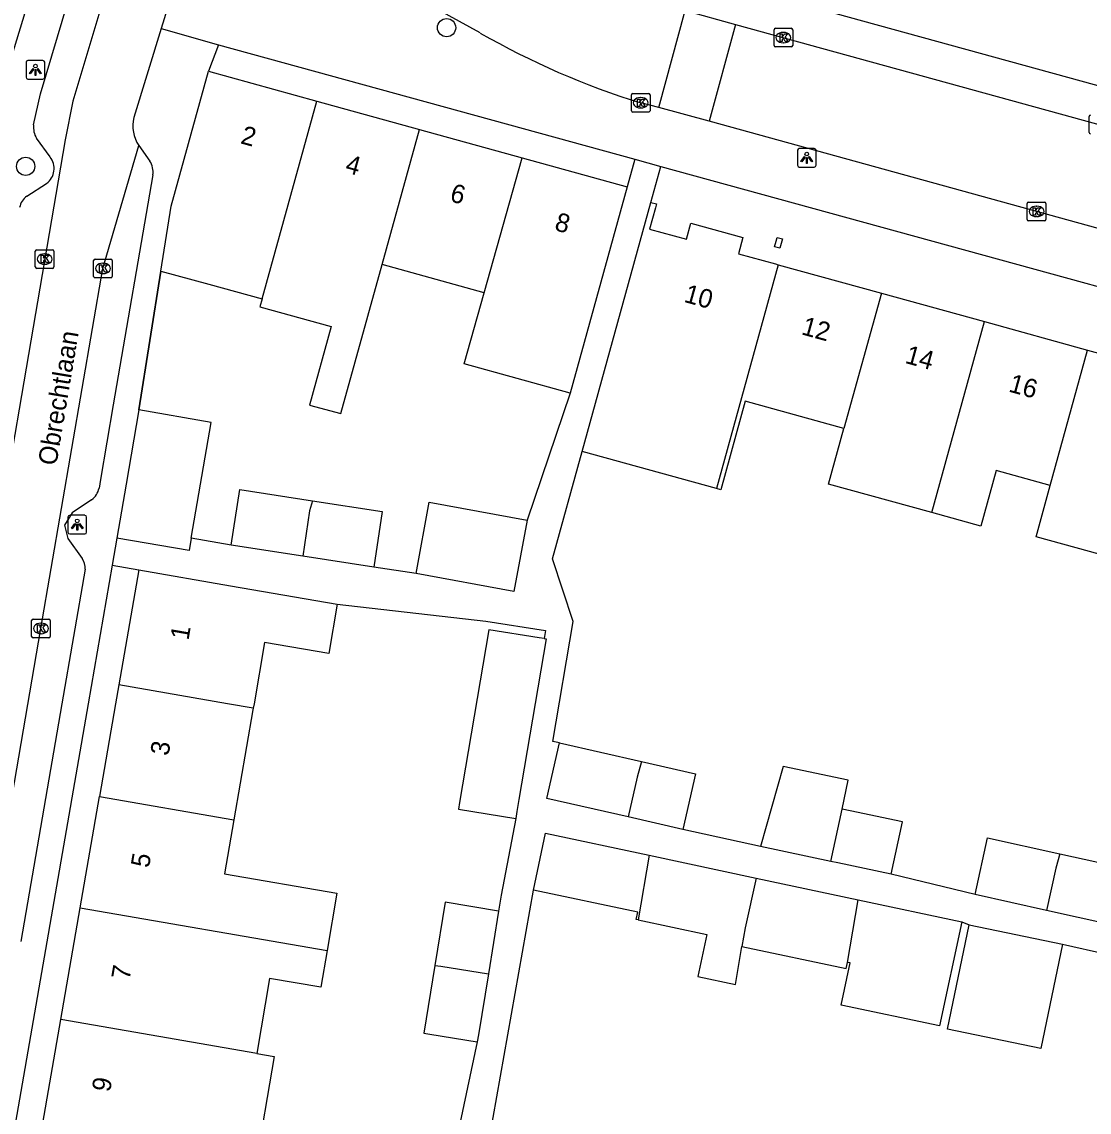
# Model space of a CAD drawing. Extents: x 159822 to 160765, y 380693 to 381634.
# Drawn here: x 160192.9 to 160250.2, y 380978.1 to 381036.6 of the extents above; entities that cross this region are included whole.
import ezdxf

# ---------------------------------------------------------------- set-up
doc = ezdxf.new("R2010")
doc.units = 0
for name, color, linetype in [('IMGEO_Boom', 7, 'Continuous'), ('IMGEO_Kolk', 7, 'Continuous'), ('IMGEO_Lichtpunt', 7, 'Continuous'), ('IMGEO_Muur', 7, 'Continuous'), ('IMGEO_Openbare_ruimte_label', 7, 'Continuous'), ('IMGEO_Pand', 7, 'Continuous'), ('IMGEO_Pand_nummerreeks', 7, 'Continuous'), ('IMGEO_Rijbaan_lokaal_open', 7, 'Continuous'), ('IMGEO_Voetpad_open', 7, 'Continuous')]:
    doc.layers.add(name, color=color, linetype=linetype)

msp = doc.modelspace()

# ---------------------------------------------------------------- linework, layer by layer
at = {"layer": 'IMGEO_Boom'}
for centre in [(160215.72, 381036.323), (160193.111, 381028.872)]:
    msp.add_circle(centre, 0.489, dxfattribs=at)
at = {"layer": 'IMGEO_Kolk'}
for p, q in [((160233.31, 381035.362), (160233.31, 381036.214)), ((160233.385, 381036.288), (160234.237, 381036.288)), ((160234.311, 381036.214), (160234.311, 381035.362)), ((160233.798, 381036.068), (160233.823, 381036.068)), ((160234.237, 381035.288), (160233.385, 381035.288)), ((160233.821, 381035.508), (160233.796, 381035.508)), ((160225.649, 381031.863), (160225.649, 381032.715)), ((160225.724, 381032.789), (160226.576, 381032.789)), ((160226.65, 381032.715), (160226.65, 381031.863)), ((160226.137, 381032.569), (160226.162, 381032.569)), ((160226.576, 381031.789), (160225.724, 381031.789)), ((160226.16, 381032.009), (160226.135, 381032.009)), ((160250.236, 381030.699), (160250.236, 381031.551)), ((160246.909, 381026.024), (160246.909, 381026.876)), ((160246.984, 381026.95), (160247.836, 381026.95)), ((160247.91, 381026.876), (160247.91, 381026.024)), ((160247.397, 381026.73), (160247.422, 381026.73)), ((160247.836, 381025.95), (160246.984, 381025.95)), ((160247.42, 381026.17), (160247.395, 381026.17)), ((160193.629, 381023.466), (160193.629, 381024.318)), ((160193.704, 381024.392), (160194.556, 381024.392)), ((160194.117, 381024.172), (160194.142, 381024.172)), ((160194.63, 381024.318), (160194.63, 381023.466)), ((160196.838, 381023.889), (160197.69, 381023.889)), ((160194.556, 381023.392), (160193.704, 381023.392)), ((160194.14, 381023.612), (160194.115, 381023.612)), ((160196.763, 381022.963), (160196.763, 381023.815)), ((160197.251, 381023.669), (160197.276, 381023.669)), ((160197.764, 381023.815), (160197.764, 381022.963)), ((160197.69, 381022.889), (160196.838, 381022.889)), ((160197.274, 381023.109), (160197.249, 381023.109)), ((160193.433, 381003.62), (160193.433, 381004.472)), ((160193.508, 381004.546), (160194.36, 381004.546)), ((160193.921, 381004.326), (160193.946, 381004.326)), ((160194.434, 381004.472), (160194.434, 381003.62)), ((160194.36, 381003.546), (160193.508, 381003.546)), ((160193.944, 381003.766), (160193.919, 381003.766))]:
    msp.add_line(p, q, dxfattribs=at)
for points in [[(160233.31, 381035.362), (160233.31, 381036.214)], [(160233.385, 381036.288), (160234.237, 381036.288)], [(160234.311, 381036.214), (160234.311, 381035.362)], [(160233.631, 381035.988), (160233.754, 381035.988), (160233.754, 381035.837), (160233.884, 381035.988), (160234.048, 381035.988), (160233.902, 381035.837), (160234.055, 381035.588), (160233.903, 381035.588), (160233.818, 381035.752), (160233.754, 381035.685), (160233.754, 381035.588), (160233.631, 381035.588), (160233.631, 381035.988)], [(160234.237, 381035.288), (160233.385, 381035.288)], [(160225.649, 381031.863), (160225.649, 381032.715)], [(160225.724, 381032.789), (160226.576, 381032.789)], [(160226.65, 381032.715), (160226.65, 381031.863)], [(160225.97, 381032.489), (160226.093, 381032.489), (160226.093, 381032.338), (160226.223, 381032.489), (160226.387, 381032.489), (160226.241, 381032.338), (160226.394, 381032.089), (160226.242, 381032.089), (160226.157, 381032.253), (160226.093, 381032.186), (160226.093, 381032.089), (160225.97, 381032.089), (160225.97, 381032.489)], [(160226.576, 381031.789), (160225.724, 381031.789)], [(160250.236, 381030.699), (160250.236, 381031.551)], [(160246.909, 381026.024), (160246.909, 381026.876)], [(160246.984, 381026.95), (160247.836, 381026.95)], [(160247.91, 381026.876), (160247.91, 381026.024)], [(160247.23, 381026.65), (160247.353, 381026.65), (160247.353, 381026.499), (160247.483, 381026.65), (160247.647, 381026.65), (160247.501, 381026.499), (160247.654, 381026.25), (160247.502, 381026.25), (160247.417, 381026.414), (160247.353, 381026.347), (160247.353, 381026.25), (160247.23, 381026.25), (160247.23, 381026.65)], [(160247.836, 381025.95), (160246.984, 381025.95)], [(160193.629, 381023.466), (160193.629, 381024.318)], [(160193.704, 381024.392), (160194.556, 381024.392)], [(160193.95, 381024.092), (160194.073, 381024.092), (160194.073, 381023.941), (160194.203, 381024.092), (160194.367, 381024.092), (160194.221, 381023.941), (160194.374, 381023.692), (160194.222, 381023.692), (160194.137, 381023.856), (160194.073, 381023.789), (160194.073, 381023.692), (160193.95, 381023.692), (160193.95, 381024.092)], [(160194.63, 381024.318), (160194.63, 381023.466)], [(160196.838, 381023.889), (160197.69, 381023.889)], [(160194.556, 381023.392), (160193.704, 381023.392)], [(160196.763, 381022.963), (160196.763, 381023.815)], [(160197.084, 381023.589), (160197.207, 381023.589), (160197.207, 381023.438), (160197.337, 381023.589), (160197.501, 381023.589), (160197.355, 381023.438), (160197.508, 381023.189), (160197.356, 381023.189), (160197.271, 381023.353), (160197.207, 381023.286), (160197.207, 381023.189), (160197.084, 381023.189), (160197.084, 381023.589)], [(160197.764, 381023.815), (160197.764, 381022.963)], [(160197.69, 381022.889), (160196.838, 381022.889)], [(160193.433, 381003.62), (160193.433, 381004.472)], [(160193.508, 381004.546), (160194.36, 381004.546)], [(160193.754, 381004.246), (160193.877, 381004.246), (160193.877, 381004.095), (160194.007, 381004.246), (160194.171, 381004.246), (160194.025, 381004.095), (160194.178, 381003.846), (160194.026, 381003.846), (160193.941, 381004.01), (160193.877, 381003.943), (160193.877, 381003.846), (160193.754, 381003.846), (160193.754, 381004.246)], [(160194.434, 381004.472), (160194.434, 381003.62)], [(160194.36, 381003.546), (160193.508, 381003.546)]]:
    msp.add_lwpolyline(points, dxfattribs=at)
for centre, start, end in [((160233.387, 381036.212), 91.55205, 178.44795), ((160233.387, 381036.212), 91.55205, 178.44795), ((160234.235, 381036.212), 1.55205, 88.44795), ((160234.235, 381036.212), 1.55205, 88.44795), ((160233.387, 381035.364), 181.55205, 268.44795), ((160233.387, 381035.364), 181.55205, 268.44795), ((160234.235, 381035.364), 271.55205, 358.44795), ((160234.235, 381035.364), 271.55205, 358.44795), ((160225.726, 381032.713), 91.55205, 178.44795), ((160225.726, 381032.713), 91.55205, 178.44795), ((160226.574, 381032.713), 1.55205, 88.44795), ((160226.574, 381032.713), 1.55205, 88.44795), ((160225.726, 381031.865), 181.55205, 268.44795), ((160225.726, 381031.865), 181.55205, 268.44795), ((160226.574, 381031.865), 271.55205, 358.44795), ((160226.574, 381031.865), 271.55205, 358.44795), ((160250.313, 381031.549), 91.55205, 178.44795), ((160250.313, 381031.549), 91.55205, 178.44795), ((160250.313, 381030.701), 181.55205, 268.44795), ((160250.313, 381030.701), 181.55205, 268.44795), ((160246.986, 381026.874), 91.55205, 178.44795), ((160246.986, 381026.874), 91.55205, 178.44795), ((160247.834, 381026.874), 1.55205, 88.44795), ((160247.834, 381026.874), 1.55205, 88.44795), ((160246.986, 381026.026), 181.55205, 268.44795), ((160246.986, 381026.026), 181.55205, 268.44795), ((160247.834, 381026.026), 271.55205, 358.44795), ((160247.834, 381026.026), 271.55205, 358.44795), ((160193.706, 381024.316), 91.55205, 178.44795), ((160193.706, 381024.316), 91.55205, 178.44795), ((160194.554, 381024.316), 1.55205, 88.44795), ((160194.554, 381024.316), 1.55205, 88.44795), ((160196.84, 381023.813), 91.55205, 178.44795), ((160196.84, 381023.813), 91.55205, 178.44795), ((160197.688, 381023.813), 1.55205, 88.44795), ((160197.688, 381023.813), 1.55205, 88.44795), ((160193.706, 381023.468), 181.55205, 268.44795), ((160193.706, 381023.468), 181.55205, 268.44795), ((160194.554, 381023.468), 271.55205, 358.44795), ((160194.554, 381023.468), 271.55205, 358.44795), ((160196.84, 381022.965), 181.55205, 268.44795), ((160196.84, 381022.965), 181.55205, 268.44795), ((160197.688, 381022.965), 271.55205, 358.44795), ((160197.688, 381022.965), 271.55205, 358.44795), ((160193.51, 381004.47), 91.55205, 178.44795), ((160193.51, 381004.47), 91.55205, 178.44795), ((160194.358, 381004.47), 1.55205, 88.44795), ((160194.358, 381004.47), 1.55205, 88.44795), ((160193.51, 381003.622), 181.55205, 268.44795), ((160193.51, 381003.622), 181.55205, 268.44795), ((160194.358, 381003.622), 271.55205, 358.44795), ((160194.358, 381003.622), 271.55205, 358.44795)]:
    msp.add_arc(centre, 0.0765, start, end, dxfattribs=at)
for centre, major_axis, ratio, start_param, end_param in [((160233.797, 381035.788), (-0.387, 0.002), 0.722429, 4.712389, 7.853982), ((160233.822, 381035.788), (-0.39, 0.002), 0.717154, 1.570796, 4.712389), ((160226.136, 381032.289), (-0.387, 0.002), 0.722429, 4.712389, 7.853982), ((160226.161, 381032.289), (-0.39, 0.002), 0.717154, 1.570796, 4.712389), ((160247.396, 381026.45), (-0.387, 0.002), 0.722429, 4.712389, 7.853982), ((160247.421, 381026.45), (-0.39, 0.002), 0.717154, 1.570796, 4.712389), ((160194.116, 381023.892), (-0.387, 0.002), 0.722429, 4.712389, 7.853982), ((160194.141, 381023.892), (-0.39, 0.002), 0.717154, 1.570796, 4.712389), ((160197.25, 381023.389), (-0.387, 0.002), 0.722429, 4.712389, 7.853982), ((160197.275, 381023.389), (-0.39, 0.002), 0.717154, 1.570796, 4.712389), ((160193.92, 381004.046), (-0.387, 0.002), 0.722429, 4.712389, 7.853982), ((160193.945, 381004.046), (-0.39, 0.002), 0.717154, 1.570796, 4.712389)]:
    msp.add_ellipse(centre, major_axis=major_axis, ratio=ratio, start_param=start_param, end_param=end_param, dxfattribs=at)
at = {"layer": 'IMGEO_Lichtpunt'}
for p, q in [((160193.137, 381034.463), (160193.137, 381033.656)), ((160193.137, 381034.463), (160193.137, 381033.656)), ((160194.039, 381034.558), (160193.231, 381034.558)), ((160194.039, 381034.558), (160193.231, 381034.558)), ((160194.133, 381033.656), (160194.133, 381034.463)), ((160194.133, 381033.656), (160194.133, 381034.463)), ((160193.231, 381033.562), (160194.039, 381033.562)), ((160193.231, 381033.562), (160194.039, 381033.562)), ((160235.471, 381029.832), (160234.663, 381029.832)), ((160235.471, 381029.832), (160234.663, 381029.832)), ((160234.569, 381029.737), (160234.569, 381028.93)), ((160234.569, 381029.737), (160234.569, 381028.93)), ((160235.565, 381028.93), (160235.565, 381029.737)), ((160235.565, 381028.93), (160235.565, 381029.737)), ((160234.663, 381028.836), (160235.471, 381028.836)), ((160234.663, 381028.836), (160235.471, 381028.836)), ((160195.385, 381010.029), (160195.385, 381009.222)), ((160195.385, 381010.029), (160195.385, 381009.222)), ((160196.287, 381010.124), (160195.479, 381010.124)), ((160196.287, 381010.124), (160195.479, 381010.124)), ((160196.381, 381009.222), (160196.381, 381010.029)), ((160196.381, 381009.222), (160196.381, 381010.029)), ((160195.479, 381009.128), (160196.287, 381009.128)), ((160195.479, 381009.128), (160196.287, 381009.128))]:
    msp.add_line(p, q, dxfattribs=at)
for points in [[(160193.511, 381034.127), (160193.55, 381034.099), (160193.362, 381033.837), (160193.324, 381033.864), (160193.511, 381034.127)], [(160193.613, 381034.079), (160193.66, 381034.079), (160193.66, 381033.757), (160193.613, 381033.757), (160193.613, 381034.079)], [(160193.723, 381034.099), (160193.761, 381034.126), (160193.948, 381033.864), (160193.909, 381033.836), (160193.723, 381034.099)], [(160234.943, 381029.401), (160234.982, 381029.373), (160234.794, 381029.111), (160234.756, 381029.138), (160234.943, 381029.401)], [(160235.045, 381029.353), (160235.092, 381029.353), (160235.092, 381029.031), (160235.045, 381029.031), (160235.045, 381029.353)], [(160235.155, 381029.373), (160235.193, 381029.4), (160235.38, 381029.138), (160235.341, 381029.11), (160235.155, 381029.373)], [(160195.759, 381009.693), (160195.798, 381009.665), (160195.61, 381009.403), (160195.572, 381009.43), (160195.759, 381009.693)], [(160195.861, 381009.645), (160195.908, 381009.645), (160195.908, 381009.323), (160195.861, 381009.323), (160195.861, 381009.645)], [(160195.971, 381009.665), (160196.009, 381009.692), (160196.196, 381009.43), (160196.157, 381009.402), (160195.971, 381009.665)]]:
    msp.add_lwpolyline(points, dxfattribs=at)
for centre in [(160193.636, 381034.261), (160235.068, 381029.535), (160195.884, 381009.827)]:
    msp.add_circle(centre, 0.0994, dxfattribs=at)
for centre, start, end in [((160193.231, 381034.463), 90, 180), ((160193.231, 381034.463), 90, 180), ((160194.039, 381034.463), 0, 90), ((160194.039, 381034.463), 0, 90), ((160193.231, 381033.656), 180, 270), ((160193.231, 381033.656), 180, 270), ((160194.039, 381033.656), 270, 0), ((160194.039, 381033.656), 270, 360), ((160234.663, 381029.737), 90, 180), ((160234.663, 381029.737), 90, 180), ((160235.471, 381029.737), 0, 90), ((160235.471, 381029.737), 0, 90), ((160234.663, 381028.93), 180, 270), ((160234.663, 381028.93), 180, 270), ((160235.471, 381028.93), 270, 0), ((160235.471, 381028.93), 270, 360), ((160195.479, 381010.029), 90, 180), ((160195.479, 381010.029), 90, 180), ((160196.287, 381010.029), 0, 90), ((160196.287, 381010.029), 0, 90), ((160195.479, 381009.222), 180, 270), ((160195.479, 381009.222), 180, 270), ((160196.287, 381009.222), 270, 0), ((160196.287, 381009.222), 270, 360)]:
    msp.add_arc(centre, 0.0946, start, end, dxfattribs=at)
at = {"layer": 'IMGEO_Muur'}
msp.add_lwpolyline([(160200.38, 381023.249), (160199.195, 381015.783)], dxfattribs=at)
at = {"layer": 'IMGEO_Pand'}
for points in [[(160194.082, 381040.482), (160191.914, 381033.363)], [(160200.38, 381023.249), (160200.932, 381026.727), (160202.936, 381033.983)], [(160202.936, 381033.983), (160208.749, 381032.376)], [(160205.814, 381021.748), (160208.749, 381032.376)], [(160208.749, 381032.376), (160214.263, 381030.852)], [(160212.259, 381023.596), (160214.263, 381030.852)], [(160214.263, 381030.852), (160219.775, 381029.328)], [(160217.736, 381022.082), (160219.775, 381029.328)], [(160219.775, 381029.328), (160225.417, 381027.768)], [(160225.417, 381027.768), (160222.355, 381016.683)], [(160222.996, 381013.554), (160226.692, 381026.933)], [(160226.692, 381026.933), (160226.99, 381026.85), (160226.934, 381026.648), (160226.618, 381025.501), (160228.603, 381024.952), (160228.843, 381025.82), (160231.638, 381025.048), (160231.399, 381024.18), (160233.394, 381023.629), (160233.534, 381023.59)], [(160233.628, 381024.477), (160233.339, 381024.557), (160233.421, 381024.856), (160233.477, 381025.058), (160233.767, 381024.978), (160233.628, 381024.477)], [(160205.814, 381021.748), (160205.697, 381021.325), (160209.529, 381020.265), (160208.363, 381016.05), (160210.043, 381015.586), (160212.259, 381023.596)], [(160217.736, 381022.082), (160212.259, 381023.596)], [(160233.534, 381023.59), (160230.211, 381011.561)], [(160233.534, 381023.59), (160239.074, 381022.06)], [(160200.38, 381023.249), (160202.95, 381022.539), (160205.814, 381021.748)], [(160222.355, 381016.683), (160216.659, 381018.256), (160217.736, 381022.082)], [(160239.074, 381022.06), (160237.064, 381014.784)], [(160239.074, 381022.06), (160244.613, 381020.53)], [(160241.779, 381010.271), (160244.613, 381020.53)], [(160244.613, 381020.53), (160250.152, 381019)], [(160248.143, 381011.723), (160250.152, 381019)], [(160250.152, 381019), (160255.691, 381017.47)], [(160199.195, 381015.783), (160198.507, 381011.79), (160198.011, 381008.904)], [(160202.007, 381008.894), (160203.076, 381015.116), (160199.195, 381015.783)], [(160237.064, 381014.784), (160231.76, 381016.249), (160230.447, 381011.496), (160230.211, 381011.561)], [(160241.779, 381010.271), (160236.24, 381011.801), (160237.064, 381014.784)], [(160230.211, 381011.561), (160222.996, 381013.554)], [(160248.143, 381011.723), (160245.233, 381012.527), (160244.409, 381009.544), (160241.779, 381010.271)], [(160252.921, 381007.438), (160247.383, 381008.968), (160248.143, 381011.723)], [(160204.156, 381008.525), (160204.618, 381011.514), (160208.519, 381010.911)], [(160208.519, 381010.911), (160208.36, 381010.371), (160208.003, 381007.931)], [(160208.519, 381010.911), (160212.267, 381010.332), (160211.805, 381007.343)], [(160214.081, 381007.001), (160214.79, 381010.834), (160220.047, 381009.861)], [(160220.047, 381009.861), (160219.338, 381006.028), (160214.081, 381007.001)], [(160202.007, 381008.894), (160201.894, 381008.236), (160198.011, 381008.904)], [(160208.003, 381007.931), (160204.156, 381008.525)], [(160211.805, 381007.343), (160208.003, 381007.931)], [(160199.186, 381007.19), (160198.114, 381001.013)], [(160199.186, 381007.19), (160204.114, 381006.343), (160206.408, 381005.949), (160209.85, 381005.357)], [(160209.85, 381005.357), (160209.393, 381002.694), (160205.947, 381003.286), (160205.379, 381000), (160205.338, 380999.758)], [(160220.967, 381003.5), (160220.689, 381003.544), (160217.989, 381003.972), (160216.42, 380994.692), (160216.359, 380994.332), (160219.433, 380993.845)], [(160220.967, 381003.5), (160221.063, 381003.485), (160219.605, 380994.859), (160219.494, 380994.204), (160219.433, 380993.845)], [(160198.114, 381001.013), (160197.938, 381000), (160197.074, 380995.023)], [(160205.338, 380999.758), (160203.946, 381000), (160198.114, 381001.013)], [(160205.338, 380999.758), (160205.322, 380999.667), (160204.301, 380993.768)], [(160225.474, 380993.918), (160221.11, 380994.915), (160221.791, 380997.898)], [(160221.791, 380997.898), (160226.183, 380996.895)], [(160226.183, 380996.895), (160225.952, 380996.06), (160225.474, 380993.918)], [(160226.183, 380996.895), (160229.092, 380996.23), (160228.41, 380993.247)], [(160236.961, 380994.335), (160237.291, 380995.894), (160233.804, 380996.63), (160232.576, 380992.332)], [(160196.035, 380989.033), (160197.074, 380995.023)], [(160197.074, 380995.023), (160204.301, 380993.768)], [(160236.367, 380991.531), (160236.961, 380994.335)], [(160239.608, 380990.846), (160240.2, 380993.65), (160237.393, 380994.243), (160236.961, 380994.335)], [(160204.301, 380993.768), (160203.799, 380990.865), (160209.831, 380989.823), (160209.299, 380986.742)], [(160228.41, 380993.247), (160225.474, 380993.918)], [(160220.393, 380989.992), (160221.042, 380993.042), (160226.606, 380991.86)], [(160236.367, 380991.531), (160232.576, 380992.332)], [(160244.106, 380989.747), (160244.78, 380992.797), (160248.663, 380991.938)], [(160226.606, 380991.86), (160226.013, 380988.395)], [(160226.606, 380991.86), (160232.348, 380990.639)], [(160248.663, 380991.938), (160248.449, 380991.164), (160247.942, 380988.899)], [(160248.663, 380991.938), (160252.011, 380991.197), (160251.337, 380988.148)], [(160239.608, 380990.846), (160236.727, 380991.455), (160236.367, 380991.531)], [(160232.348, 380990.639), (160231.752, 380987.958), (160231.581, 380986.961)], [(160232.348, 380990.639), (160237.826, 380989.475)], [(160226.013, 380988.395), (160225.905, 380988.418), (160225.987, 380988.803), (160220.393, 380989.992)], [(160218.515, 380988.866), (160215.652, 380989.333), (160215.098, 380985.947)], [(160237.249, 380986.108), (160237.826, 380989.475)], [(160237.826, 380989.475), (160243.392, 380988.292)], [(160247.942, 380988.899), (160244.106, 380989.747)], [(160194.996, 380983.042), (160196.035, 380989.033)], [(160196.035, 380989.033), (160209.299, 380986.742)], [(160218.515, 380988.866), (160217.963, 380985.49)], [(160251.337, 380988.148), (160247.942, 380988.899)], [(160226.013, 380988.395), (160229.697, 380987.612), (160229.215, 380985.345), (160231.231, 380984.917), (160231.581, 380986.961)], [(160243.392, 380988.292), (160242.201, 380982.691), (160236.908, 380983.816), (160237.389, 380986.078), (160237.249, 380986.108)], [(160248.803, 380987.085), (160247.636, 380981.483), (160242.63, 380982.526), (160243.797, 380988.128)], [(160243.797, 380988.128), (160248.803, 380987.085)], [(160209.299, 380986.742), (160208.958, 380984.769), (160206.217, 380985.243), (160205.521, 380981.217)], [(160231.581, 380986.961), (160237.191, 380985.769), (160237.249, 380986.108)], [(160215.098, 380985.947), (160214.502, 380982.304), (160214.816, 380982.253), (160217.366, 380981.836)], [(160215.098, 380985.947), (160215.412, 380985.897), (160217.963, 380985.49)], [(160217.963, 380985.49), (160217.429, 380982.222), (160217.366, 380981.836)], [(160193.956, 380977.051), (160194.996, 380983.042)], [(160205.521, 380981.217), (160194.996, 380983.042)], [(160205.521, 380981.217), (160206.466, 380981.054), (160205.43, 380975.062), (160204.915, 380975.151)]]:
    msp.add_lwpolyline(points, dxfattribs=at)
at = {"layer": 'IMGEO_Rijbaan_lokaal_open'}
for points in [[(160217.531, 381036.037), (160208.641, 381040.93), (160203.909, 381043.552), (160203.633, 381043.699), (160201.05, 381044.964)], [(160198.547, 381042.039), (160198.283, 381041.159), (160195.647, 381032.379), (160195.228, 381030.303), (160190.045, 381000), (160184.19, 380966.193)], [(160200.125, 381041.435), (160201.664, 381040.703), (160201.415, 381039.67), (160201.341, 381039.361), (160200.397, 381036.285)], [(160227.123, 381032.026), (160228.538, 381037.24)], [(160228.538, 381037.24), (160231.237, 381036.497)], [(160200.397, 381036.285), (160198.927, 381031.496)], [(160231.237, 381036.497), (160229.825, 381031.293)], [(160231.237, 381036.497), (160267.35, 381026.546), (160274.572, 381024.566)], [(160227.123, 381032.026), (160226.15, 381032.29)], [(160229.825, 381031.293), (160227.123, 381032.026)], [(160273.143, 381019.356), (160266.372, 381021.226), (160229.825, 381031.293)], [(160188.031, 380966.581), (160187.643, 380967.506), (160190.977, 380986.869), (160193.934, 381004.046), (160197.264, 381023.389), (160199.193, 381029.986)]]:
    msp.add_lwpolyline(points, dxfattribs=at)
for centre, radius, start, end in [((160238.634, 381072.793), 42.384, 240.13807, 252.86918), ((160200.726, 381031.035), 1.858, 165.61791, 214.36342)]:
    msp.add_arc(centre, radius, start, end, dxfattribs=at)
at = {"layer": 'IMGEO_Voetpad_open'}
for points in [[(160193.54, 381031.098), (160193.908, 381032.775), (160195.978, 381039.749)], [(160231.031, 381038.636), (160267.84, 381028.499), (160283.414, 381024.197)], [(160200.397, 381036.285), (160203.467, 381035.401)], [(160203.467, 381035.401), (160202.936, 381033.983)], [(160203.467, 381035.401), (160225.828, 381029.258)], [(160194.429, 381029.375), (160193.695, 381030.382)], [(160199.193, 381029.986), (160199.777, 381029.154)], [(160225.828, 381029.258), (160225.417, 381027.768)], [(160225.828, 381029.258), (160227.232, 381028.872)], [(160226.692, 381026.933), (160227.232, 381028.872)], [(160227.232, 381028.872), (160273.402, 381016.188)], [(160199.946, 381028.418), (160197.82, 381016.059), (160197.13, 381012.047), (160197.051, 381011.586)], [(160193.18, 381027.269), (160194.237, 381027.951)], [(160199.195, 381015.783), (160200.38, 381023.249)], [(160222.355, 381016.683), (160220.047, 381009.861)], [(160221.791, 380997.898), (160221.43, 380997.98), (160222.524, 381004.417), (160221.405, 381007.793), (160222.996, 381013.554)], [(160196.656, 381010.965), (160195.616, 381010.262), (160195.206, 381009.601), (160195.379, 381008.871), (160196.142, 381007.813)], [(160198.011, 381008.904), (160197.756, 381007.439)], [(160204.156, 381008.525), (160202.007, 381008.894)], [(160197.756, 381007.439), (160196.461, 381000), (160190.394, 380965.147)], [(160196.301, 381007.226), (160195.056, 381000), (160192.854, 380987.222)], [(160197.756, 381007.439), (160199.186, 381007.19)], [(160214.081, 381007.001), (160211.805, 381007.343)], [(160209.85, 381005.357), (160217.835, 381004.436), (160221.035, 381003.929), (160220.967, 381003.5)], [(160219.433, 380993.845), (160218.655, 380989.724), (160218.515, 380988.866)], [(160232.576, 380992.332), (160231.432, 380992.574), (160228.41, 380993.247)], [(160244.106, 380989.747), (160239.608, 380990.846)], [(160217.634, 380974.449), (160220.393, 380989.992)], [(160243.392, 380988.292), (160243.797, 380988.128)], [(160248.803, 380987.085), (160251.177, 380986.556)], [(160217.366, 380981.836), (160216.447, 380977.531)]]:
    msp.add_lwpolyline(points, dxfattribs=at)
for centre, radius, start, end in [((160194.647, 381030.963), 1.115, 173.0371, 211.39276), ((160193.625, 381028.758), 1.013, 307.17113, 37.47095), ((160198.922, 381028.57), 1.035, 351.53966, 34.32446), ((160193.744, 381026.471), 0.977, 125.24821, 168.69076), ((160196.071, 381011.773), 0.998, 305.90079, 349.1807), ((160195.443, 381007.309), 0.862, 354.49392, 35.818)]:
    msp.add_arc(centre, radius, start, end, dxfattribs=at)

# ---------------------------------------------------------------- texts
at = {"layer": 'IMGEO_Openbare_ruimte_label'}
msp.add_text('Obrechtlaan', height=1, rotation=80.44347, dxfattribs=at).set_placement((160194.753, 381012.759))
at = {"layer": 'IMGEO_Pand_nummerreeks'}
for s, rotation, p in [('2', 344.54624, (160204.605, 381030.119)), ('4', 344.54733, (160210.227, 381028.564)), ('6', 344.54733, (160215.847, 381027.01)), ('8', 344.54733, (160221.471, 381025.456)), ('10', 344.56471, (160228.422, 381021.6)), ('12', 344.558, (160234.73, 381019.858)), ('14', 344.558, (160240.297, 381018.32)), ('16', 344.558, (160245.861, 381016.783)), ('1', 80.15107, (160201.854, 381003.381)), ('3', 80.1568, (160200.777, 380997.17)), ('5', 80.15648, (160199.732, 380991.149)), ('7', 80.15648, (160198.687, 380985.127)), ('9', 80.15648, (160197.642, 380979.106))]:
    msp.add_text(s, height=1, rotation=rotation, dxfattribs=at).set_placement(p)

doc.saveas('drawing.dxf')
